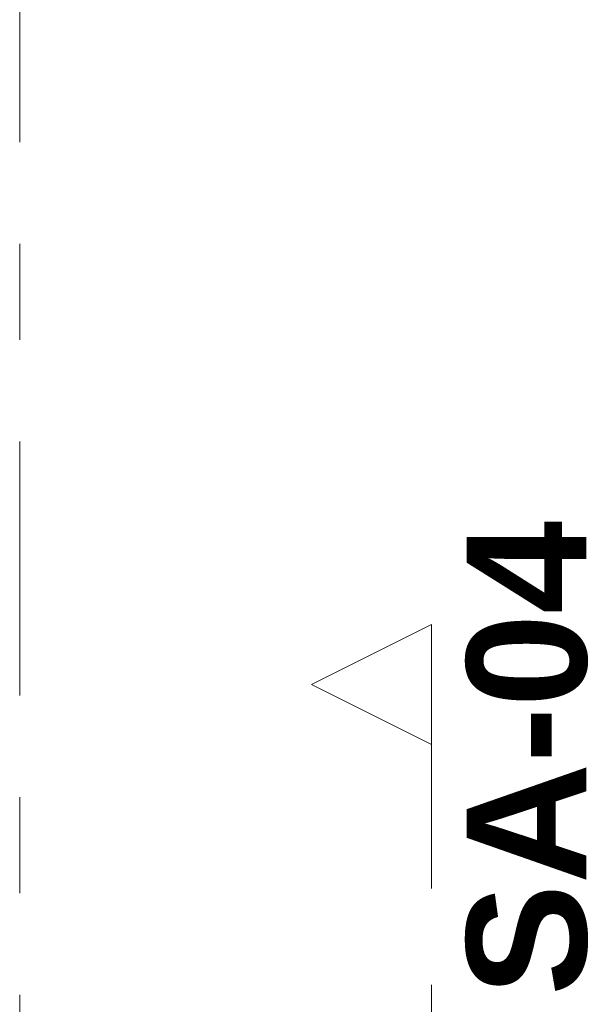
# Model space of a CAD drawing. Header units: metres. Extents: x -3.6 to 84.5, y -11 to 16.8.
# Tile 297 of 389: x 40.13 to 40.725, y 13.872 to 14.897. Entities that reach past the tile are written whole.
import ezdxf

# ---------------------------------------------------------------- set-up
doc = ezdxf.new("R2010")
doc.units = ezdxf.units.M
doc.header["$MEASUREMENT"] = 0
for name, pattern in [('Schnittlinie', [0.3, 0.15, -0.075, 0, -0.075]), ('Strichlinie doppelt', [0.546806, 0.264583, -0.105833, 0.070556, -0.105833]), ('Wipeout_Contour', [1, 0, -1])]:
    doc.linetypes.add(name, pattern=pattern)
doc.layers.add('203 - Marker.Schnitt - Ausbaudetail SA', color=7, linetype='Continuous')
doc.layers.add('451 - Universal.Achsen Raster', color=7, linetype='Continuous')
doc.styles.add('ERSTELLTER_STIL_1', font='txt')

msp = doc.modelspace()

# ---------------------------------------------------------------- linework, layer by layer
at = {"layer": '203 - Marker.Schnitt - Ausbaudetail SA', "color": 7, "linetype": 'Schnittlinie', "lineweight": 13}
msp.add_line((40.5593, 14.1425), (40.5593, 12.663), dxfattribs=at)
at = {"layer": '451 - Universal.Achsen Raster', "color": 160, "linetype": 'Strichlinie doppelt', "lineweight": 9, "true_color": 0x3232ff}
msp.add_line((40.13, -10.585), (40.13, 16.355), dxfattribs=at)

# ---------------------------------------------------------------- texts
at = {"layer": '203 - Marker.Schnitt - Ausbaudetail SA', "color": 7, "lineweight": 13, "insert": (40.7226, 13.8809), "char_height": 0.125, "attachment_point": 7, "rotation": 90, "style": 'ERSTELLTER_STIL_1'}
msp.add_mtext('\\A1;{\\pql;\\pt0;\\fArial|b1|i0|c0|p38;SA-04}', dxfattribs=at)

# ---------------------------------------------------------------- next in the draw order: wipeouts: each hides what was drawn before it
at = {"color": 254, "linetype": 'Wipeout_Contour', "lineweight": 0, "ltscale": 128.339699}
msp.add_wipeout([(40.5593, 14.2675), (40.4343, 14.205), (40.5593, 14.1425)], dxfattribs=at).dxf.layer = '203 - Marker.Schnitt - Ausbaudetail SA'

# ---------------------------------------------------------------- next in the draw order: linework, layer by layer
at = {"layer": '203 - Marker.Schnitt - Ausbaudetail SA', "color": 7, "linetype": 'Continuous', "lineweight": 13, "flags": 128}
msp.add_lwpolyline([(40.5593, 14.2675), (40.5593, 14.1425), (40.4343, 14.205)], close=True, dxfattribs=at)

doc.saveas('drawing.dxf')
